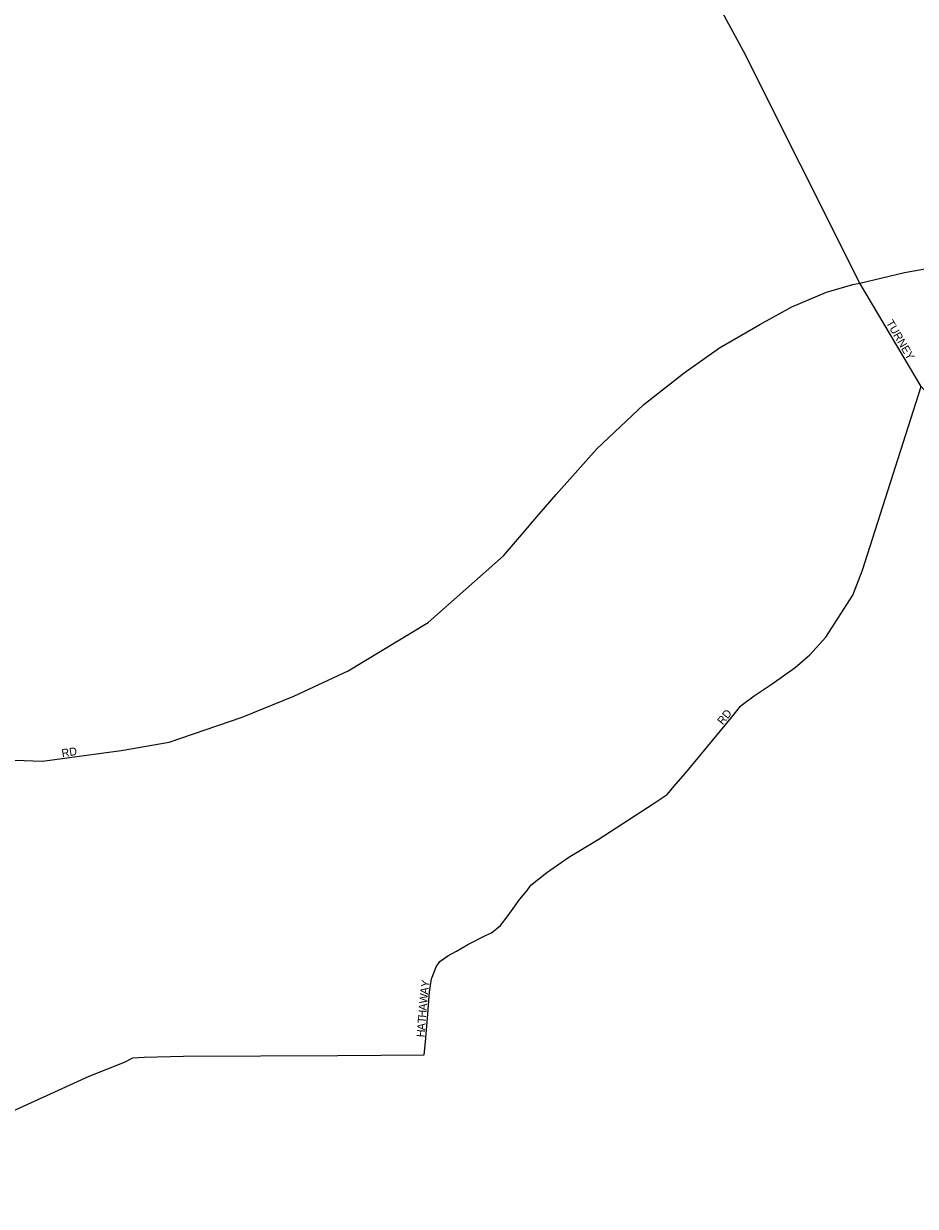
# Model space of a CAD drawing. Extents: x -561 to 1170, y 0 to 846.
# Drawn here: x 302.22 to 317.26, y 177.05 to 197 of the extents above; entities that cross this region are included whole.
import ezdxf

# ---------------------------------------------------------------- set-up
doc = ezdxf.new("R2010")
doc.units = 0
doc.layers.add('GM_X_City_Street', color=7, linetype='Continuous')
doc.layers.add('GM_X_City_Street_Text', color=7, linetype='Continuous')

msp = doc.modelspace()

# ---------------------------------------------------------------- linework, layer by layer
at = {"layer": 'GM_X_City_Street'}
for points in [[(316.288, 192.695), (316.272, 192.724), (314.364, 196.537), (313.336, 198.439), (311.595, 201.61), (309.896, 204.533), (309.881, 204.563)], [(316.327, 192.624), (316.327, 192.624), (317.08, 192.8), (318.087, 192.985), (319.283, 193.192), (320.177, 193.362), (321.492, 193.59), (323.167, 193.899), (323.555, 193.95), (323.776, 193.995), (323.817, 193.995), (323.89, 193.994)], [(310.773, 188.554), (311.206, 189.057), (311.892, 189.828), (312.681, 190.575), (313.363, 191.112), (313.956, 191.533), (314.637, 191.924), (315.18, 192.223), (315.763, 192.47), (316.209, 192.598), (316.327, 192.624)], [(317.855, 190.381), (317.832, 190.401), (317.515, 190.705), (317.357, 190.878), (316.327, 192.624), (316.288, 192.695)], [(314.311, 185.484), (314.324, 185.5), (314.542, 185.659), (314.849, 185.864), (315.236, 186.137), (315.484, 186.351), (315.751, 186.653), (316.205, 187.361), (316.371, 187.781), (317.357, 190.878)], [(290.972, 185.357), (292.665, 185.23), (295.379, 185.044), (299.485, 184.712), (301.14, 184.608), (302.54, 184.557), (303.866, 184.736), (304.674, 184.881), (305.907, 185.301), (306.779, 185.655), (307.693, 186.08), (309.042, 186.9), (310.313, 188.02), (310.755, 188.533), (310.773, 188.554)], [(309.003, 179.884), (309.038, 180.297), (309.065, 180.661), (309.101, 180.884), (309.136, 180.972), (309.181, 181.087), (309.244, 181.176), (309.376, 181.273), (309.52, 181.353), (309.711, 181.468), (310.01, 181.618), (310.111, 181.66), (310.265, 181.784), (310.395, 181.956), (310.592, 182.228), (310.717, 182.379), (310.774, 182.467), (311.044, 182.682), (311.415, 182.938), (311.914, 183.237), (312.838, 183.836), (313.077, 183.996), (313.223, 184.168), (313.385, 184.358), (313.625, 184.648), (314.189, 185.328), (314.291, 185.457), (314.311, 185.484)], [(308.979, 179.606), (309.003, 179.882), (309.003, 179.884)], [(298.046, 177.048), (298.794, 177.219), (299.607, 177.554), (302.096, 178.682), (303.329, 179.243), (303.923, 179.479), (304.062, 179.554), (304.256, 179.566), (304.917, 179.582), (307.522, 179.591), (308.979, 179.606)]]:
    msp.add_lwpolyline(points, dxfattribs=at)

# ---------------------------------------------------------------- texts
at = {"layer": 'GM_X_City_Street_Text'}
for s, rotation, p in [('TURNEY', 300.2581, (316.763, 191.954)), ('RD', 51.3366, (314.013, 185.161)), ('RD', 8.9803, (302.873, 184.624)), ('Y', 80.6239, (309.054, 180.734)), ('W', 85.4388, (309.027, 180.465)), ('A', 82.414, (309.039, 180.617)), ('A', 85.4923, (309.017, 180.347)), ('T', 85.5188, (309.001, 180.134)), ('H', 85.5141, (309.008, 180.228)), ('H', 85.5141, (308.982, 179.897)), ('A', 85.4923, (308.991, 180.015))]:
    msp.add_text(s, height=0.135, rotation=rotation, dxfattribs=at).set_placement(p)

doc.saveas('drawing.dxf')
